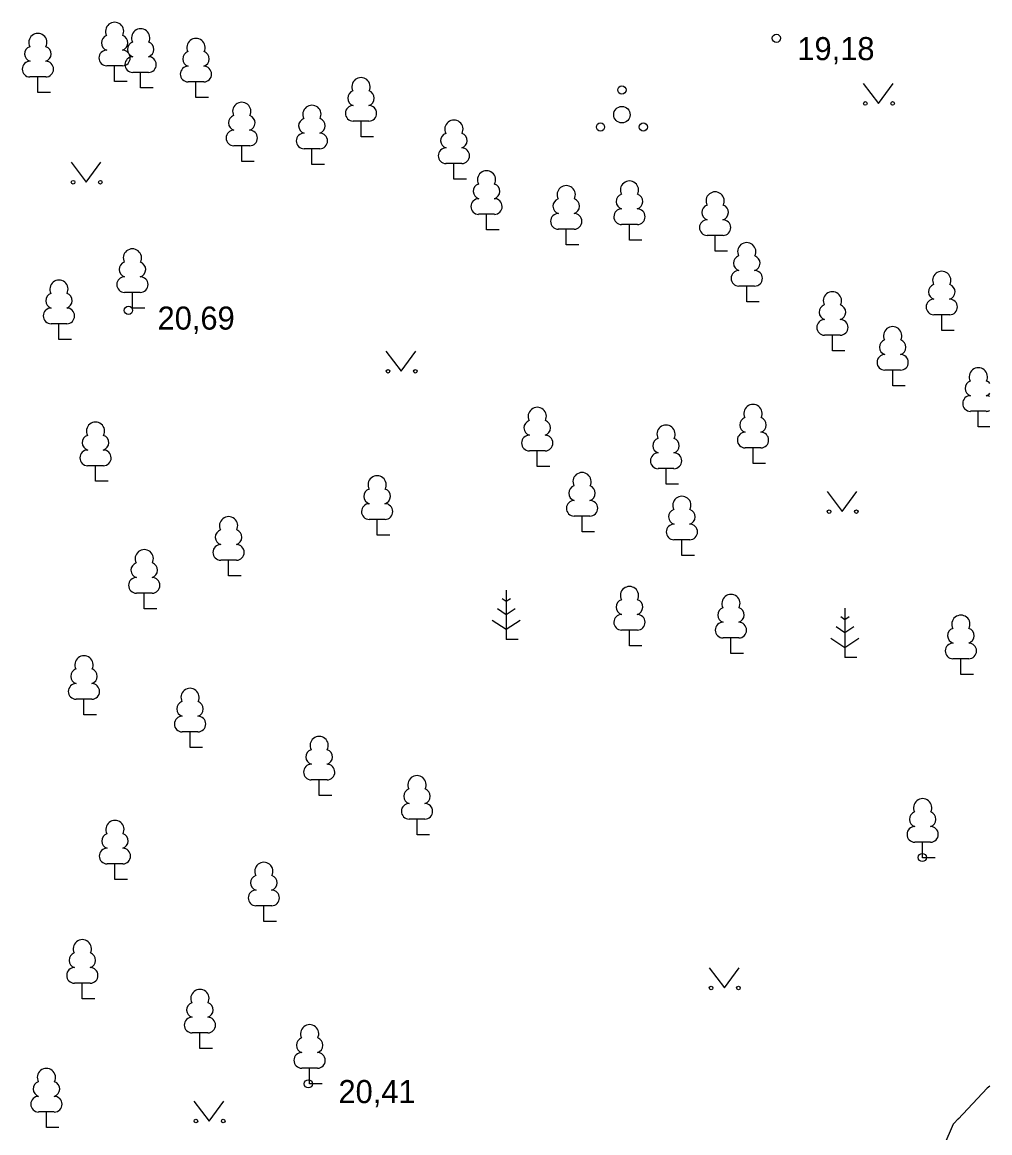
# Model space of a CAD drawing. Extents: x 713497 to 713863, y 6590062 to 6590327.
# Drawn here: x 713833.98 to 713863.36, y 6590221.2 to 6590254.92 of the extents above; entities that cross this region are included whole.
import ezdxf

# ---------------------------------------------------------------- set-up
doc = ezdxf.new("R2010")
doc.units = 0
for name, color, linetype in [('HALJASTUS', 7, 'Continuous'), ('KORGUS', 7, 'Continuous'), ('PUU', 7, 'Continuous')]:
    doc.layers.add(name, color=color, linetype=linetype)

msp = doc.modelspace()

# ---------------------------------------------------------------- linework, layer by layer
at = {"layer": 'HALJASTUS'}
for p, q in [((713859.517, 6590253.057), (713859.98, 6590252.45)), ((713859.98, 6590252.45), (713860.426, 6590253.057)), ((713835.467, 6590250.667), (713835.93, 6590250.06)), ((713835.93, 6590250.06), (713836.376, 6590250.667)), ((713845.027, 6590244.927), (713845.49, 6590244.32)), ((713845.49, 6590244.32), (713845.936, 6590244.927)), ((713858.417, 6590240.667), (713858.88, 6590240.06)), ((713858.88, 6590240.06), (713859.326, 6590240.667)), ((713854.837, 6590226.207), (713855.3, 6590225.6)), ((713855.3, 6590225.6), (713855.746, 6590226.207)), ((713839.197, 6590222.167), (713839.66, 6590221.56)), ((713839.66, 6590221.56), (713840.106, 6590222.167))]:
    msp.add_line(p, q, dxfattribs=at)
for points in [[(713863.358, 6590222.621), (713863.28, 6590222.56), (713862.4, 6590221.62)], [(713862.42, 6590221.65), (713862.25, 6590221.47), (713861.96, 6590220.81), (713861.9, 6590220.31), (713862.12, 6590219.96), (713862.51, 6590219.76), (713862.99, 6590219.72), (713863.358, 6590219.74)]]:
    msp.add_lwpolyline(points, dxfattribs=at)
for centre, radius in [((713852.19, 6590252.86), 0.125), ((713859.579, 6590252.45), 0.055), ((713860.408, 6590252.45), 0.055), ((713852.19, 6590252.11), 0.25), ((713851.54, 6590251.735), 0.125), ((713852.84, 6590251.735), 0.125), ((713835.529, 6590250.06), 0.055), ((713836.358, 6590250.06), 0.055), ((713845.089, 6590244.32), 0.055), ((713845.918, 6590244.32), 0.055), ((713858.479, 6590240.06), 0.055), ((713859.308, 6590240.06), 0.055), ((713854.899, 6590225.6), 0.055), ((713855.728, 6590225.6), 0.055), ((713839.259, 6590221.56), 0.055), ((713840.088, 6590221.56), 0.055)]:
    msp.add_circle(centre, radius, dxfattribs=at)
at = {"layer": 'KORGUS'}
for centre in [(713856.88, 6590254.43), (713837.21, 6590246.17), (713861.31, 6590229.56), (713842.67, 6590222.69)]:
    msp.add_circle(centre, 0.125, dxfattribs=at)
at = {"layer": 'PUU'}
for p, q in [((713837.03, 6590253.595), (713836.55, 6590253.595)), ((713836.79, 6590253.12), (713836.79, 6590253.595)), ((713834.7, 6590253.255), (713834.22, 6590253.255)), ((713834.46, 6590252.78), (713834.46, 6590253.255)), ((713837.17, 6590253.12), (713836.79, 6590253.12)), ((713837.82, 6590253.395), (713837.34, 6590253.395)), ((713837.58, 6590252.92), (713837.58, 6590253.395)), ((713839.5, 6590253.105), (713839.02, 6590253.105)), ((713839.26, 6590252.63), (713839.26, 6590253.105)), ((713834.84, 6590252.78), (713834.46, 6590252.78)), ((713837.96, 6590252.92), (713837.58, 6590252.92)), ((713839.64, 6590252.63), (713839.26, 6590252.63)), ((713844.51, 6590251.915), (713844.03, 6590251.915)), ((713844.27, 6590251.44), (713844.27, 6590251.915)), ((713844.65, 6590251.44), (713844.27, 6590251.44)), ((713840.89, 6590251.165), (713840.41, 6590251.165)), ((713840.65, 6590250.69), (713840.65, 6590251.165)), ((713843.02, 6590251.075), (713842.54, 6590251.075)), ((713842.78, 6590250.6), (713842.78, 6590251.075)), ((713841.03, 6590250.69), (713840.65, 6590250.69)), ((713843.16, 6590250.6), (713842.78, 6590250.6)), ((713847.33, 6590250.625), (713846.85, 6590250.625)), ((713847.09, 6590250.15), (713847.09, 6590250.625)), ((713847.47, 6590250.15), (713847.09, 6590250.15)), ((713848.32, 6590249.085), (713847.84, 6590249.085)), ((713848.08, 6590248.61), (713848.08, 6590249.085)), ((713852.66, 6590248.775), (713852.18, 6590248.775)), ((713852.42, 6590248.3), (713852.42, 6590248.775)), ((713848.46, 6590248.61), (713848.08, 6590248.61)), ((713850.74, 6590248.635), (713850.26, 6590248.635)), ((713850.5, 6590248.16), (713850.5, 6590248.635)), ((713855.26, 6590248.445), (713854.78, 6590248.445)), ((713855.02, 6590247.97), (713855.02, 6590248.445)), ((713850.88, 6590248.16), (713850.5, 6590248.16)), ((713852.8, 6590248.3), (713852.42, 6590248.3)), ((713855.4, 6590247.97), (713855.02, 6590247.97)), ((713837.57, 6590246.715), (713837.09, 6590246.715)), ((713837.33, 6590246.24), (713837.33, 6590246.715)), ((713856.22, 6590246.905), (713855.74, 6590246.905)), ((713855.98, 6590246.43), (713855.98, 6590246.905)), ((713856.36, 6590246.43), (713855.98, 6590246.43)), ((713837.71, 6590246.24), (713837.33, 6590246.24)), ((713862.14, 6590246.035), (713861.66, 6590246.035)), ((713861.9, 6590245.56), (713861.9, 6590246.035)), ((713835.34, 6590245.765), (713834.86, 6590245.765)), ((713835.1, 6590245.29), (713835.1, 6590245.765)), ((713858.82, 6590245.415), (713858.34, 6590245.415)), ((713858.58, 6590244.94), (713858.58, 6590245.415)), ((713862.28, 6590245.56), (713861.9, 6590245.56)), ((713835.48, 6590245.29), (713835.1, 6590245.29)), ((713858.96, 6590244.94), (713858.58, 6590244.94)), ((713860.65, 6590244.355), (713860.17, 6590244.355)), ((713860.41, 6590243.88), (713860.41, 6590244.355)), ((713860.79, 6590243.88), (713860.41, 6590243.88)), ((713863.25, 6590243.105), (713862.77, 6590243.105)), ((713863.01, 6590242.63), (713863.01, 6590243.105)), ((713863.358, 6590242.63), (713863.01, 6590242.63)), ((713856.41, 6590241.995), (713855.93, 6590241.995)), ((713856.17, 6590241.52), (713856.17, 6590241.995)), ((713849.86, 6590241.905), (713849.38, 6590241.905)), ((713849.62, 6590241.43), (713849.62, 6590241.905)), ((713836.45, 6590241.455), (713835.97, 6590241.455)), ((713836.21, 6590240.98), (713836.21, 6590241.455)), ((713850, 6590241.43), (713849.62, 6590241.43)), ((713853.77, 6590241.365), (713853.29, 6590241.365)), ((713853.53, 6590240.89), (713853.53, 6590241.365)), ((713856.55, 6590241.52), (713856.17, 6590241.52)), ((713836.59, 6590240.98), (713836.21, 6590240.98)), ((713853.91, 6590240.89), (713853.53, 6590240.89)), ((713851.22, 6590239.925), (713850.74, 6590239.925)), ((713850.98, 6590239.45), (713850.98, 6590239.925)), ((713845, 6590239.825), (713844.52, 6590239.825)), ((713844.76, 6590239.35), (713844.76, 6590239.825)), ((713845.14, 6590239.35), (713844.76, 6590239.35)), ((713851.36, 6590239.45), (713850.98, 6590239.45)), ((713854.25, 6590239.205), (713853.77, 6590239.205)), ((713854.01, 6590238.73), (713854.01, 6590239.205)), ((713840.49, 6590238.585), (713840.01, 6590238.585)), ((713840.25, 6590238.11), (713840.25, 6590238.585)), ((713854.39, 6590238.73), (713854.01, 6590238.73)), ((713840.63, 6590238.11), (713840.25, 6590238.11)), ((713837.93, 6590237.585), (713837.45, 6590237.585)), ((713837.69, 6590237.11), (713837.69, 6590237.585)), ((713848.68, 6590237.68), (713848.68, 6590236.18)), ((713848.68, 6590237.33), (713848.556, 6590237.413)), ((713848.804, 6590237.413), (713848.68, 6590237.33)), ((713838.07, 6590237.11), (713837.69, 6590237.11)), ((713848.68, 6590236.93), (713848.413, 6590237.108)), ((713848.947, 6590237.108), (713848.68, 6590236.93)), ((713858.96, 6590237.13), (713858.96, 6590235.63)), ((713848.256, 6590236.769), (713848.68, 6590236.487)), ((713848.68, 6590236.487), (713849.104, 6590236.769)), ((713858.96, 6590236.38), (713858.693, 6590236.558)), ((713858.96, 6590236.78), (713858.836, 6590236.863)), ((713859.084, 6590236.863), (713858.96, 6590236.78)), ((713859.227, 6590236.558), (713858.96, 6590236.38)), ((713852.66, 6590236.465), (713852.18, 6590236.465)), ((713852.42, 6590235.99), (713852.42, 6590236.465)), ((713855.74, 6590236.225), (713855.26, 6590236.225)), ((713855.5, 6590235.75), (713855.5, 6590236.225)), ((713858.536, 6590236.219), (713858.96, 6590235.937)), ((713858.96, 6590235.937), (713859.384, 6590236.219)), ((713849.04, 6590236.18), (713848.68, 6590236.18)), ((713852.8, 6590235.99), (713852.42, 6590235.99)), ((713855.88, 6590235.75), (713855.5, 6590235.75)), ((713859.32, 6590235.63), (713858.96, 6590235.63)), ((713862.72, 6590235.595), (713862.24, 6590235.595)), ((713862.48, 6590235.12), (713862.48, 6590235.595)), ((713862.86, 6590235.12), (713862.48, 6590235.12)), ((713836.1, 6590234.365), (713835.62, 6590234.365)), ((713835.86, 6590233.89), (713835.86, 6590234.365)), ((713836.24, 6590233.89), (713835.86, 6590233.89)), ((713839.32, 6590233.375), (713838.84, 6590233.375)), ((713839.08, 6590232.9), (713839.08, 6590233.375)), ((713839.46, 6590232.9), (713839.08, 6590232.9)), ((713843.24, 6590231.915), (713842.76, 6590231.915)), ((713843, 6590231.44), (713843, 6590231.915)), ((713843.38, 6590231.44), (713843, 6590231.44)), ((713846.21, 6590230.725), (713845.73, 6590230.725)), ((713845.97, 6590230.25), (713845.97, 6590230.725)), ((713846.35, 6590230.25), (713845.97, 6590230.25)), ((713861.56, 6590230.025), (713861.08, 6590230.025)), ((713861.32, 6590229.55), (713861.32, 6590230.025)), ((713861.7, 6590229.55), (713861.32, 6590229.55)), ((713837.04, 6590229.365), (713836.56, 6590229.365)), ((713836.8, 6590228.89), (713836.8, 6590229.365)), ((713837.18, 6590228.89), (713836.8, 6590228.89)), ((713841.56, 6590228.095), (713841.08, 6590228.095)), ((713841.32, 6590227.62), (713841.32, 6590228.095)), ((713841.7, 6590227.62), (713841.32, 6590227.62)), ((713836.05, 6590225.745), (713835.57, 6590225.745)), ((713835.81, 6590225.27), (713835.81, 6590225.745)), ((713836.19, 6590225.27), (713835.81, 6590225.27)), ((713839.62, 6590224.235), (713839.14, 6590224.235)), ((713839.38, 6590223.76), (713839.38, 6590224.235)), ((713839.76, 6590223.76), (713839.38, 6590223.76)), ((713842.95, 6590223.165), (713842.47, 6590223.165)), ((713842.71, 6590222.69), (713842.71, 6590223.165)), ((713843.09, 6590222.69), (713842.71, 6590222.69)), ((713834.96, 6590221.835), (713834.48, 6590221.835)), ((713834.72, 6590221.36), (713834.72, 6590221.835)), ((713835.1, 6590221.36), (713834.72, 6590221.36))]:
    msp.add_line(p, q, dxfattribs=at)
for centre, radius, start, end in [((713836.79, 6590254.64), 0.277, 332.5799, 207.4201), ((713834.46, 6590254.3), 0.277, 332.5799, 207.4201), ((713836.62, 6590254.293), 0.233, 109.0217, 253.1415), ((713836.96, 6590254.293), 0.233, 286.8508, 70.9859), ((713837.58, 6590254.44), 0.277, 332.5799, 207.4201), ((713839.26, 6590254.15), 0.277, 332.5799, 207.4201), ((713834.29, 6590253.953), 0.233, 109.0217, 253.1415), ((713834.63, 6590253.953), 0.233, 286.8508, 70.9859), ((713837.41, 6590254.093), 0.233, 109.0217, 253.1415), ((713837.75, 6590254.093), 0.233, 286.8508, 70.9859), ((713836.553, 6590253.832), 0.238, 90.0016, 269.3953), ((713837.027, 6590253.832), 0.238, 270.6047, 89.9984), ((713837.343, 6590253.632), 0.238, 90.0016, 269.3953), ((713837.817, 6590253.632), 0.238, 270.6047, 89.9984), ((713839.09, 6590253.803), 0.233, 109.0217, 253.1415), ((713839.43, 6590253.803), 0.233, 286.8508, 70.9859), ((713834.223, 6590253.492), 0.238, 90.0016, 269.3953), ((713834.697, 6590253.492), 0.238, 270.6047, 89.9984), ((713839.023, 6590253.342), 0.238, 90.0016, 269.3953), ((713839.497, 6590253.342), 0.238, 270.6047, 89.9984), ((713844.27, 6590252.96), 0.277, 332.5799, 207.4201), ((713844.1, 6590252.613), 0.233, 109.0217, 253.1415), ((713844.44, 6590252.613), 0.233, 286.8508, 70.9859), ((713840.65, 6590252.21), 0.277, 332.5799, 207.4201), ((713842.78, 6590252.12), 0.277, 332.5799, 207.4201), ((713840.48, 6590251.863), 0.233, 109.0217, 253.1415), ((713840.82, 6590251.863), 0.233, 286.8508, 70.9859), ((713844.033, 6590252.152), 0.238, 90.0016, 269.3953), ((713844.507, 6590252.152), 0.238, 270.6047, 89.9984), ((713842.61, 6590251.773), 0.233, 109.0217, 253.1415), ((713842.95, 6590251.773), 0.233, 286.8508, 70.9859), ((713847.09, 6590251.67), 0.277, 332.5799, 207.4201), ((713840.413, 6590251.402), 0.238, 90.0016, 269.3953), ((713840.887, 6590251.402), 0.238, 270.6047, 89.9984), ((713842.543, 6590251.312), 0.238, 90.0016, 269.3953), ((713843.017, 6590251.312), 0.238, 270.6047, 89.9984), ((713846.92, 6590251.323), 0.233, 109.0217, 253.1415), ((713847.26, 6590251.323), 0.233, 286.8508, 70.9859), ((713846.853, 6590250.862), 0.238, 90.0016, 269.3953), ((713847.327, 6590250.862), 0.238, 270.6047, 89.9984), ((713848.08, 6590250.13), 0.277, 332.5799, 207.4201), ((713852.42, 6590249.82), 0.277, 332.5799, 207.4201), ((713847.91, 6590249.783), 0.233, 109.0217, 253.1415), ((713848.25, 6590249.783), 0.233, 286.8508, 70.9859), ((713850.5, 6590249.68), 0.277, 332.5799, 207.4201), ((713855.02, 6590249.49), 0.277, 332.5799, 207.4201), ((713847.843, 6590249.322), 0.238, 90.0016, 269.3953), ((713848.317, 6590249.322), 0.238, 270.6047, 89.9984), ((713850.33, 6590249.333), 0.233, 109.0217, 253.1415), ((713850.67, 6590249.333), 0.233, 286.8508, 70.9859), ((713852.25, 6590249.473), 0.233, 109.0217, 253.1415), ((713852.59, 6590249.473), 0.233, 286.8508, 70.9859), ((713854.85, 6590249.143), 0.233, 109.0217, 253.1415), ((713855.19, 6590249.143), 0.233, 286.8508, 70.9859), ((713850.263, 6590248.872), 0.238, 90.0016, 269.3953), ((713850.737, 6590248.872), 0.238, 270.6047, 89.9984), ((713852.183, 6590249.012), 0.238, 90.0016, 269.3953), ((713852.657, 6590249.012), 0.238, 270.6047, 89.9984), ((713854.783, 6590248.682), 0.238, 90.0016, 269.3953), ((713855.257, 6590248.682), 0.238, 270.6047, 89.9984), ((713837.33, 6590247.76), 0.277, 332.5799, 207.4201), ((713855.98, 6590247.95), 0.277, 332.5799, 207.4201), ((713855.81, 6590247.603), 0.233, 109.0217, 253.1415), ((713856.15, 6590247.603), 0.233, 286.8508, 70.9859), ((713837.16, 6590247.413), 0.233, 109.0217, 253.1415), ((713837.5, 6590247.413), 0.233, 286.8508, 70.9859), ((713855.743, 6590247.142), 0.238, 90.0016, 269.3953), ((713856.217, 6590247.142), 0.238, 270.6047, 89.9984), ((713861.9, 6590247.08), 0.277, 332.5799, 207.4201), ((713835.1, 6590246.81), 0.277, 332.5799, 207.4201), ((713837.093, 6590246.952), 0.238, 90.0016, 269.3953), ((713837.567, 6590246.952), 0.238, 270.6047, 89.9984), ((713834.93, 6590246.463), 0.233, 109.0217, 253.1415), ((713835.27, 6590246.463), 0.233, 286.8508, 70.9859), ((713858.58, 6590246.46), 0.277, 332.5799, 207.4201), ((713861.73, 6590246.733), 0.233, 109.0217, 253.1415), ((713862.07, 6590246.733), 0.233, 286.8508, 70.9859), ((713858.41, 6590246.113), 0.233, 109.0217, 253.1415), ((713858.75, 6590246.113), 0.233, 286.8508, 70.9859), ((713861.663, 6590246.272), 0.238, 90.0016, 269.3953), ((713862.137, 6590246.272), 0.238, 270.6047, 89.9984), ((713834.863, 6590246.002), 0.238, 90.0016, 269.3953), ((713835.337, 6590246.002), 0.238, 270.6047, 89.9984), ((713858.343, 6590245.652), 0.238, 90.0016, 269.3953), ((713858.817, 6590245.652), 0.238, 270.6047, 89.9984), ((713860.41, 6590245.4), 0.277, 332.5799, 207.4201), ((713860.24, 6590245.053), 0.233, 109.0217, 253.1415), ((713860.58, 6590245.053), 0.233, 286.8508, 70.9859), ((713860.173, 6590244.592), 0.238, 90.0016, 269.3953), ((713860.647, 6590244.592), 0.238, 270.6047, 89.9984), ((713863.01, 6590244.15), 0.277, 332.5799, 207.4201), ((713862.84, 6590243.803), 0.233, 109.0217, 253.1415), ((713863.18, 6590243.803), 0.233, 40.1345, 70.9859), ((713863.18, 6590243.803), 0.233, 286.8508, 319.8655), ((713856.17, 6590243.04), 0.277, 332.5799, 207.4201), ((713862.773, 6590243.342), 0.238, 90.0016, 269.3953), ((713863.247, 6590243.342), 0.238, 62.3026, 89.9984), ((713849.62, 6590242.95), 0.277, 332.5799, 207.4201), ((713863.247, 6590243.342), 0.238, 270.6047, 297.6974), ((713836.21, 6590242.5), 0.277, 332.5799, 207.4201), ((713849.45, 6590242.603), 0.233, 109.0217, 253.1415), ((713849.79, 6590242.603), 0.233, 286.8508, 70.9859), ((713853.53, 6590242.41), 0.277, 332.5799, 207.4201), ((713856, 6590242.693), 0.233, 109.0217, 253.1415), ((713856.34, 6590242.693), 0.233, 286.8508, 70.9859), ((713836.04, 6590242.153), 0.233, 109.0217, 253.1415), ((713836.38, 6590242.153), 0.233, 286.8508, 70.9859), ((713849.383, 6590242.142), 0.238, 90.0016, 269.3953), ((713849.857, 6590242.142), 0.238, 270.6047, 89.9984), ((713853.36, 6590242.063), 0.233, 109.0217, 253.1415), ((713853.7, 6590242.063), 0.233, 286.8508, 70.9859), ((713855.933, 6590242.232), 0.238, 90.0016, 269.3953), ((713856.407, 6590242.232), 0.238, 270.6047, 89.9984), ((713835.973, 6590241.692), 0.238, 90.0016, 269.3953), ((713836.447, 6590241.692), 0.238, 270.6047, 89.9984), ((713853.293, 6590241.602), 0.238, 90.0016, 269.3953), ((713853.767, 6590241.602), 0.238, 270.6047, 89.9984), ((713844.76, 6590240.87), 0.277, 332.5799, 207.4201), ((713850.98, 6590240.97), 0.277, 332.5799, 207.4201), ((713844.59, 6590240.523), 0.233, 109.0217, 253.1415), ((713844.93, 6590240.523), 0.233, 286.8508, 70.9859), ((713850.81, 6590240.623), 0.233, 109.0217, 253.1415), ((713851.15, 6590240.623), 0.233, 286.8508, 70.9859), ((713844.523, 6590240.062), 0.238, 90.0016, 269.3953), ((713844.997, 6590240.062), 0.238, 270.6047, 89.9984), ((713850.743, 6590240.162), 0.238, 90.0016, 269.3953), ((713851.217, 6590240.162), 0.238, 270.6047, 89.9984), ((713854.01, 6590240.25), 0.277, 332.5799, 207.4201), ((713853.84, 6590239.903), 0.233, 109.0217, 253.1415), ((713854.18, 6590239.903), 0.233, 286.8508, 70.9859), ((713840.25, 6590239.63), 0.277, 332.5799, 207.4201), ((713853.773, 6590239.442), 0.238, 90.0016, 269.3953), ((713854.247, 6590239.442), 0.238, 270.6047, 89.9984), ((713840.08, 6590239.283), 0.233, 109.0217, 253.1415), ((713840.42, 6590239.283), 0.233, 286.8508, 70.9859), ((713840.013, 6590238.822), 0.238, 90.0016, 269.3953), ((713840.487, 6590238.822), 0.238, 270.6047, 89.9984), ((713837.69, 6590238.63), 0.277, 332.5799, 207.4201), ((713837.52, 6590238.283), 0.233, 109.0217, 253.1415), ((713837.86, 6590238.283), 0.233, 286.8508, 70.9859), ((713837.453, 6590237.822), 0.238, 90.0016, 269.3953), ((713837.927, 6590237.822), 0.238, 270.6047, 89.9984), ((713852.42, 6590237.51), 0.277, 332.5799, 207.4201), ((713852.25, 6590237.163), 0.233, 109.0217, 253.1415), ((713852.59, 6590237.163), 0.233, 286.8508, 70.9859), ((713855.5, 6590237.27), 0.277, 332.5799, 207.4201), ((713852.183, 6590236.702), 0.238, 90.0016, 269.3953), ((713852.657, 6590236.702), 0.238, 270.6047, 89.9984), ((713855.33, 6590236.923), 0.233, 109.0217, 253.1415), ((713855.67, 6590236.923), 0.233, 286.8508, 70.9859), ((713862.48, 6590236.64), 0.277, 332.5799, 207.4201), ((713855.263, 6590236.462), 0.238, 90.0016, 269.3953), ((713855.737, 6590236.462), 0.238, 270.6047, 89.9984), ((713862.31, 6590236.293), 0.233, 109.0217, 253.1415), ((713862.65, 6590236.293), 0.233, 286.8508, 70.9859), ((713862.243, 6590235.832), 0.238, 90.0016, 269.3953), ((713862.717, 6590235.832), 0.238, 270.6047, 89.9984), ((713835.86, 6590235.41), 0.277, 332.5799, 207.4201), ((713835.69, 6590235.063), 0.233, 109.0217, 253.1415), ((713836.03, 6590235.063), 0.233, 286.8508, 70.9859), ((713835.623, 6590234.602), 0.238, 90.0016, 269.3953), ((713836.097, 6590234.602), 0.238, 270.6047, 89.9984), ((713839.08, 6590234.42), 0.277, 332.5799, 207.4201), ((713838.91, 6590234.073), 0.233, 109.0217, 253.1415), ((713839.25, 6590234.073), 0.233, 286.8508, 70.9859), ((713838.843, 6590233.612), 0.238, 90.0016, 269.3953), ((713839.317, 6590233.612), 0.238, 270.6047, 89.9984), ((713843, 6590232.96), 0.277, 332.5799, 207.4201), ((713842.83, 6590232.613), 0.233, 109.0217, 253.1415), ((713843.17, 6590232.613), 0.233, 286.8508, 70.9859), ((713842.763, 6590232.152), 0.238, 90.0016, 269.3953), ((713843.237, 6590232.152), 0.238, 270.6047, 89.9984), ((713845.97, 6590231.77), 0.277, 332.5799, 207.4201), ((713845.8, 6590231.423), 0.233, 109.0217, 253.1415), ((713846.14, 6590231.423), 0.233, 286.8508, 70.9859), ((713845.733, 6590230.962), 0.238, 90.0016, 269.3953), ((713846.207, 6590230.962), 0.238, 270.6047, 89.9984), ((713861.32, 6590231.07), 0.277, 332.5799, 207.4201), ((713861.15, 6590230.723), 0.233, 109.0217, 253.1415), ((713861.49, 6590230.723), 0.233, 286.8508, 70.9859), ((713836.8, 6590230.41), 0.277, 332.5799, 207.4201), ((713861.083, 6590230.262), 0.238, 90.0016, 269.3953), ((713861.557, 6590230.262), 0.238, 270.6047, 89.9984), ((713836.63, 6590230.063), 0.233, 109.0217, 253.1415), ((713836.97, 6590230.063), 0.233, 286.8508, 70.9859), ((713836.563, 6590229.602), 0.238, 90.0016, 269.3953), ((713837.037, 6590229.602), 0.238, 270.6047, 89.9984), ((713841.32, 6590229.14), 0.277, 332.5799, 207.4201), ((713841.15, 6590228.793), 0.233, 109.0217, 253.1415), ((713841.49, 6590228.793), 0.233, 286.8508, 70.9859), ((713841.083, 6590228.332), 0.238, 90.0016, 269.3953), ((713841.557, 6590228.332), 0.238, 270.6047, 89.9984), ((713835.81, 6590226.79), 0.277, 332.5799, 207.4201), ((713835.64, 6590226.443), 0.233, 109.0217, 253.1415), ((713835.98, 6590226.443), 0.233, 286.8508, 70.9859), ((713835.573, 6590225.982), 0.238, 90.0016, 269.3953), ((713836.047, 6590225.982), 0.238, 270.6047, 89.9984), ((713839.38, 6590225.28), 0.277, 332.5799, 207.4201), ((713839.21, 6590224.933), 0.233, 109.0217, 253.1415), ((713839.55, 6590224.933), 0.233, 286.8508, 70.9859), ((713839.143, 6590224.472), 0.238, 90.0016, 269.3953), ((713839.617, 6590224.472), 0.238, 270.6047, 89.9984), ((713842.71, 6590224.21), 0.277, 332.5799, 207.4201), ((713842.54, 6590223.863), 0.233, 109.0217, 253.1415), ((713842.88, 6590223.863), 0.233, 286.8508, 70.9859), ((713842.473, 6590223.402), 0.238, 90.0016, 269.3953), ((713842.947, 6590223.402), 0.238, 270.6047, 89.9984), ((713834.72, 6590222.88), 0.277, 332.5799, 207.4201), ((713834.55, 6590222.533), 0.233, 109.0217, 253.1415), ((713834.89, 6590222.533), 0.233, 286.8508, 70.9859), ((713834.483, 6590222.072), 0.238, 90.0016, 269.3953), ((713834.957, 6590222.072), 0.238, 270.6047, 89.9984)]:
    msp.add_arc(centre, radius, start, end, dxfattribs=at)

# ---------------------------------------------------------------- texts
at = {"layer": 'KORGUS'}
for s, p in [('19,18', (713857.516, 6590253.765)), ('20,69', (713838.094, 6590245.585)), ('20,41', (713843.585, 6590222.105))]:
    msp.add_text(s, height=0.7, dxfattribs=at).set_placement(p)

doc.saveas('drawing.dxf')
